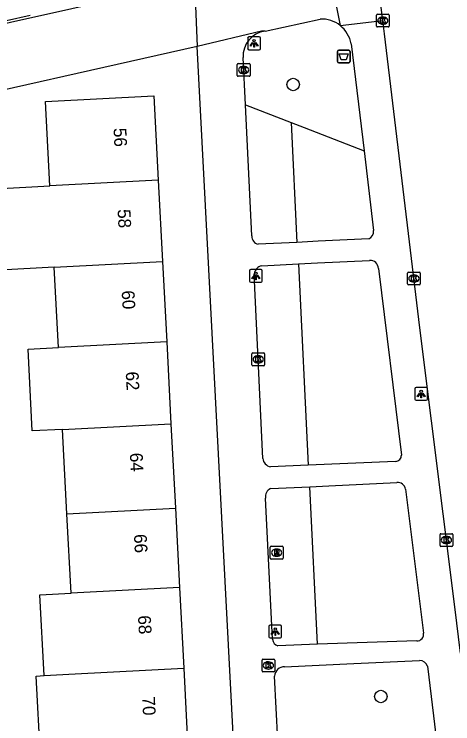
# Model space of a CAD drawing. Extents: x 158087 to 159494, y 382905 to 383981.
# Drawn here: x 158950.2 to 158984.5, y 383506.3 to 383561.9 of the extents above; entities that cross this region are included whole.
import ezdxf

# ---------------------------------------------------------------- set-up
doc = ezdxf.new("R2010")
doc.units = 0
for name, color, linetype in [('IMGEO_Afvalbak', 7, 'Continuous'), ('IMGEO_Boom', 7, 'Continuous'), ('IMGEO_Groenvoorziening', 7, 'Continuous'), ('IMGEO_Kolk', 7, 'Continuous'), ('IMGEO_Lichtpunt', 7, 'Continuous'), ('IMGEO_Muur', 7, 'Continuous'), ('IMGEO_Pand', 7, 'Continuous'), ('IMGEO_Pand_nummerreeks', 7, 'Continuous'), ('IMGEO_Rijbaan_lokaal_open', 7, 'Continuous'), ('IMGEO_Rioolput', 7, 'Continuous'), ('IMGEO_Voetpad_open', 7, 'Continuous')]:
    doc.layers.add(name, color=color, linetype=linetype)

msp = doc.modelspace()

# ---------------------------------------------------------------- linework, layer by layer
at = {"layer": 'IMGEO_Afvalbak'}
for p, q in [((158975.459, 383558.174), (158975.459, 383558.974)), ((158975.459, 383558.974), (158975.459, 383558.174)), ((158975.559, 383559.074), (158976.349, 383559.074)), ((158976.349, 383559.074), (158975.559, 383559.074)), ((158976.449, 383558.974), (158976.449, 383558.174)), ((158976.449, 383558.174), (158976.449, 383558.974)), ((158976.349, 383558.074), (158975.559, 383558.074)), ((158975.559, 383558.074), (158976.349, 383558.074))]:
    msp.add_line(p, q, dxfattribs=at)
msp.add_lwpolyline([(158975.602, 383558.788), (158976.306, 383558.788), (158976.157, 383558.318), (158975.751, 383558.318), (158975.602, 383558.788)], dxfattribs=at)
for centre, start, end in [((158975.559, 383558.974), 90, 180), ((158975.559, 383558.974), 90, 180), ((158976.349, 383558.974), 0, 90), ((158976.349, 383558.974), 360, 90), ((158975.559, 383558.174), 180, 270), ((158975.559, 383558.174), 180, 270), ((158976.349, 383558.174), 270, 0), ((158976.349, 383558.174), 270, 0)]:
    msp.add_arc(centre, 0.1, start, end, dxfattribs=at)
at = {"layer": 'IMGEO_Boom'}
for centre in [(158972.001, 383556.383), (158978.865, 383508.433)]:
    msp.add_circle(centre, 0.489, dxfattribs=at)
at = {"layer": 'IMGEO_Groenvoorziening'}
for points in [[(158968.259, 383554.793), (158971.831, 383553.404)], [(158971.831, 383553.404), (158972.861, 383553.003), (158977.545, 383551.181)], [(158971.831, 383553.404), (158972.292, 383544.012)], [(158972.413, 383542.319), (158973.159, 383526.552)], [(158973.91, 383512.516), (158973.29, 383524.865)]]:
    msp.add_lwpolyline(points, dxfattribs=at)
at = {"layer": 'IMGEO_Kolk'}
for p, q in [((158978.519, 383560.961), (158978.519, 383561.813)), ((158978.594, 383561.887), (158979.446, 383561.887)), ((158979.007, 383561.667), (158979.032, 383561.667)), ((158979.52, 383561.813), (158979.52, 383560.961)), ((158979.03, 383561.107), (158979.005, 383561.107)), ((158979.446, 383560.887), (158978.594, 383560.887)), ((158967.616, 383557.095), (158967.616, 383557.947)), ((158967.691, 383558.021), (158968.543, 383558.021)), ((158968.104, 383557.801), (158968.129, 383557.801)), ((158968.617, 383557.947), (158968.617, 383557.095)), ((158968.127, 383557.241), (158968.102, 383557.241)), ((158968.543, 383557.021), (158967.691, 383557.021)), ((158980.949, 383540.749), (158980.949, 383541.601)), ((158981.024, 383541.675), (158981.876, 383541.675)), ((158981.95, 383541.601), (158981.95, 383540.749)), ((158981.437, 383541.455), (158981.462, 383541.455)), ((158981.876, 383540.675), (158981.024, 383540.675)), ((158981.46, 383540.895), (158981.435, 383540.895)), ((158968.761, 383534.423), (158968.761, 383535.275)), ((158968.836, 383535.349), (158969.688, 383535.349)), ((158969.249, 383535.129), (158969.274, 383535.129)), ((158969.762, 383535.275), (158969.762, 383534.423)), ((158969.688, 383534.349), (158968.836, 383534.349)), ((158969.272, 383534.569), (158969.247, 383534.569)), ((158983.495, 383520.259), (158983.495, 383521.111)), ((158983.57, 383521.185), (158984.422, 383521.185)), ((158983.983, 383520.965), (158984.008, 383520.965)), ((158984.496, 383521.111), (158984.496, 383520.259)), ((158984.006, 383520.405), (158983.981, 383520.405)), ((158984.422, 383520.185), (158983.57, 383520.185)), ((158969.557, 383510.436), (158969.557, 383511.288)), ((158969.632, 383511.362), (158970.484, 383511.362)), ((158970.045, 383511.142), (158970.07, 383511.142)), ((158970.558, 383511.288), (158970.558, 383510.436)), ((158970.484, 383510.362), (158969.632, 383510.362)), ((158970.068, 383510.582), (158970.043, 383510.582))]:
    msp.add_line(p, q, dxfattribs=at)
for points in [[(158978.519, 383560.961), (158978.519, 383561.813)], [(158978.594, 383561.887), (158979.446, 383561.887)], [(158978.84, 383561.587), (158978.963, 383561.587), (158978.963, 383561.436), (158979.093, 383561.587), (158979.257, 383561.587), (158979.111, 383561.436), (158979.264, 383561.187), (158979.112, 383561.187), (158979.027, 383561.351), (158978.963, 383561.284), (158978.963, 383561.187), (158978.84, 383561.187), (158978.84, 383561.587)], [(158979.52, 383561.813), (158979.52, 383560.961)], [(158979.446, 383560.887), (158978.594, 383560.887)], [(158967.616, 383557.095), (158967.616, 383557.947)], [(158967.691, 383558.021), (158968.543, 383558.021)], [(158967.937, 383557.721), (158968.06, 383557.721), (158968.06, 383557.57), (158968.19, 383557.721), (158968.354, 383557.721), (158968.208, 383557.57), (158968.361, 383557.321), (158968.209, 383557.321), (158968.124, 383557.485), (158968.06, 383557.418), (158968.06, 383557.321), (158967.937, 383557.321), (158967.937, 383557.721)], [(158968.617, 383557.947), (158968.617, 383557.095)], [(158968.543, 383557.021), (158967.691, 383557.021)], [(158980.949, 383540.749), (158980.949, 383541.601)], [(158981.024, 383541.675), (158981.876, 383541.675)], [(158981.95, 383541.601), (158981.95, 383540.749)], [(158981.27, 383541.375), (158981.393, 383541.375), (158981.393, 383541.224), (158981.523, 383541.375), (158981.687, 383541.375), (158981.541, 383541.224), (158981.694, 383540.975), (158981.542, 383540.975), (158981.457, 383541.139), (158981.393, 383541.072), (158981.393, 383540.975), (158981.27, 383540.975), (158981.27, 383541.375)], [(158981.876, 383540.675), (158981.024, 383540.675)], [(158968.761, 383534.423), (158968.761, 383535.275)], [(158968.836, 383535.349), (158969.688, 383535.349)], [(158969.082, 383535.049), (158969.205, 383535.049), (158969.205, 383534.898), (158969.335, 383535.049), (158969.499, 383535.049), (158969.353, 383534.898), (158969.506, 383534.649), (158969.354, 383534.649), (158969.269, 383534.813), (158969.205, 383534.746), (158969.205, 383534.649), (158969.082, 383534.649), (158969.082, 383535.049)], [(158969.762, 383535.275), (158969.762, 383534.423)], [(158969.688, 383534.349), (158968.836, 383534.349)], [(158983.495, 383520.259), (158983.495, 383521.111)], [(158983.57, 383521.185), (158984.422, 383521.185)], [(158984.496, 383521.111), (158984.496, 383520.259)], [(158983.816, 383520.885), (158983.939, 383520.885), (158983.939, 383520.734), (158984.069, 383520.885), (158984.233, 383520.885), (158984.087, 383520.734), (158984.24, 383520.485), (158984.088, 383520.485), (158984.003, 383520.649), (158983.939, 383520.582), (158983.939, 383520.485), (158983.816, 383520.485), (158983.816, 383520.885)], [(158984.422, 383520.185), (158983.57, 383520.185)], [(158969.557, 383510.436), (158969.557, 383511.288)], [(158969.632, 383511.362), (158970.484, 383511.362)], [(158969.878, 383511.062), (158970.001, 383511.062), (158970.001, 383510.911), (158970.131, 383511.062), (158970.295, 383511.062), (158970.149, 383510.911), (158970.302, 383510.662), (158970.15, 383510.662), (158970.065, 383510.826), (158970.001, 383510.759), (158970.001, 383510.662), (158969.878, 383510.662), (158969.878, 383511.062)], [(158970.558, 383511.288), (158970.558, 383510.436)], [(158970.484, 383510.362), (158969.632, 383510.362)]]:
    msp.add_lwpolyline(points, dxfattribs=at)
for centre, start, end in [((158978.596, 383561.811), 91.552, 178.448), ((158978.596, 383561.811), 91.552, 178.448), ((158979.444, 383561.811), 1.552, 88.448), ((158979.444, 383561.811), 1.552, 88.448), ((158978.596, 383560.963), 181.552, 268.448), ((158978.596, 383560.963), 181.552, 268.448), ((158979.444, 383560.963), 271.552, 358.448), ((158979.444, 383560.963), 271.552, 358.448), ((158967.693, 383557.945), 91.552, 178.448), ((158967.693, 383557.945), 91.552, 178.448), ((158968.541, 383557.945), 1.552, 88.448), ((158968.541, 383557.945), 1.552, 88.448), ((158967.693, 383557.097), 181.552, 268.448), ((158967.693, 383557.097), 181.552, 268.448), ((158968.541, 383557.097), 271.552, 358.448), ((158968.541, 383557.097), 271.552, 358.448), ((158981.026, 383541.599), 91.552, 178.448), ((158981.026, 383541.599), 91.552, 178.448), ((158981.874, 383541.599), 1.552, 88.448), ((158981.874, 383541.599), 1.552, 88.448), ((158981.026, 383540.751), 181.552, 268.448), ((158981.026, 383540.751), 181.552, 268.448), ((158981.874, 383540.751), 271.552, 358.448), ((158981.874, 383540.751), 271.552, 358.448), ((158968.838, 383535.273), 91.552, 178.448), ((158968.838, 383535.273), 91.552, 178.448), ((158969.686, 383535.273), 1.552, 88.448), ((158969.686, 383535.273), 1.552, 88.448), ((158968.838, 383534.425), 181.552, 268.448), ((158968.838, 383534.425), 181.552, 268.448), ((158969.686, 383534.425), 271.552, 358.448), ((158969.686, 383534.425), 271.552, 358.448), ((158983.572, 383521.109), 91.552, 178.448), ((158983.572, 383521.109), 91.552, 178.448), ((158984.42, 383521.109), 1.552, 88.448), ((158984.42, 383521.109), 1.552, 88.448), ((158983.572, 383520.261), 181.552, 268.448), ((158983.572, 383520.261), 181.552, 268.448), ((158984.42, 383520.261), 271.552, 358.448), ((158984.42, 383520.261), 271.552, 358.448), ((158969.634, 383511.286), 91.552, 178.448), ((158969.634, 383511.286), 91.552, 178.448), ((158970.482, 383511.286), 1.552, 88.448), ((158970.482, 383511.286), 1.552, 88.448), ((158969.634, 383510.438), 181.552, 268.448), ((158969.634, 383510.438), 181.552, 268.448), ((158970.482, 383510.438), 271.552, 358.448), ((158970.482, 383510.438), 271.552, 358.448)]:
    msp.add_arc(centre, 0.0765, start, end, dxfattribs=at)
for centre, major_axis, ratio, start_param, end_param in [((158979.006, 383561.387), (-0.387, 0.002), 0.722429, 4.712389, 7.853982), ((158979.031, 383561.387), (-0.39, 0.002), 0.717154, 1.570796, 4.712389), ((158968.103, 383557.521), (-0.387, 0.002), 0.722429, 4.712389, 7.853982), ((158968.128, 383557.521), (-0.39, 0.002), 0.717154, 1.570796, 4.712389), ((158981.436, 383541.175), (-0.387, 0.002), 0.722429, 4.712389, 7.853982), ((158981.461, 383541.175), (-0.39, 0.002), 0.717154, 1.570796, 4.712389), ((158969.248, 383534.849), (-0.387, 0.002), 0.722429, 4.712389, 7.853982), ((158969.273, 383534.849), (-0.39, 0.002), 0.717154, 1.570796, 4.712389), ((158983.982, 383520.685), (-0.387, 0.002), 0.722429, 4.712389, 7.853982), ((158984.007, 383520.685), (-0.39, 0.002), 0.717154, 1.570796, 4.712389), ((158970.044, 383510.862), (-0.387, 0.002), 0.722429, 4.712389, 7.853982), ((158970.069, 383510.862), (-0.39, 0.002), 0.717154, 1.570796, 4.712389)]:
    msp.add_ellipse(centre, major_axis=major_axis, ratio=ratio, start_param=start_param, end_param=end_param, dxfattribs=at)
at = {"layer": 'IMGEO_Lichtpunt'}
for p, q in [((158968.433, 383560.008), (158968.433, 383559.201)), ((158968.433, 383560.008), (158968.433, 383559.201)), ((158969.335, 383560.103), (158968.527, 383560.103)), ((158969.335, 383560.103), (158968.527, 383560.103)), ((158969.429, 383559.201), (158969.429, 383560.008)), ((158969.429, 383559.201), (158969.429, 383560.008)), ((158968.527, 383559.107), (158969.335, 383559.107)), ((158968.527, 383559.107), (158969.335, 383559.107)), ((158968.582, 383541.789), (158968.582, 383540.982)), ((158968.582, 383541.789), (158968.582, 383540.982)), ((158969.484, 383541.884), (158968.676, 383541.884)), ((158969.484, 383541.884), (158968.676, 383541.884)), ((158969.578, 383540.982), (158969.578, 383541.789)), ((158969.578, 383540.982), (158969.578, 383541.789)), ((158968.676, 383540.888), (158969.484, 383540.888)), ((158968.676, 383540.888), (158969.484, 383540.888)), ((158982.423, 383532.637), (158981.615, 383532.637)), ((158982.423, 383532.637), (158981.615, 383532.637)), ((158981.521, 383532.542), (158981.521, 383531.735)), ((158981.521, 383532.542), (158981.521, 383531.735)), ((158982.517, 383531.735), (158982.517, 383532.542)), ((158982.517, 383531.735), (158982.517, 383532.542)), ((158981.615, 383531.641), (158982.423, 383531.641)), ((158981.615, 383531.641), (158982.423, 383531.641)), ((158970.098, 383513.919), (158970.098, 383513.112)), ((158970.098, 383513.919), (158970.098, 383513.112)), ((158971, 383514.014), (158970.192, 383514.014)), ((158971, 383514.014), (158970.192, 383514.014)), ((158971.094, 383513.112), (158971.094, 383513.919)), ((158971.094, 383513.112), (158971.094, 383513.919)), ((158970.192, 383513.018), (158971, 383513.018)), ((158970.192, 383513.018), (158971, 383513.018))]:
    msp.add_line(p, q, dxfattribs=at)
for points in [[(158968.807, 383559.672), (158968.846, 383559.644), (158968.658, 383559.382), (158968.62, 383559.409), (158968.807, 383559.672)], [(158968.909, 383559.624), (158968.956, 383559.624), (158968.956, 383559.302), (158968.909, 383559.302), (158968.909, 383559.624)], [(158969.019, 383559.644), (158969.057, 383559.671), (158969.244, 383559.409), (158969.205, 383559.381), (158969.019, 383559.644)], [(158968.956, 383541.453), (158968.995, 383541.425), (158968.807, 383541.163), (158968.769, 383541.19), (158968.956, 383541.453)], [(158969.058, 383541.405), (158969.105, 383541.405), (158969.105, 383541.083), (158969.058, 383541.083), (158969.058, 383541.405)], [(158969.168, 383541.425), (158969.206, 383541.452), (158969.393, 383541.19), (158969.354, 383541.162), (158969.168, 383541.425)], [(158981.895, 383532.206), (158981.934, 383532.178), (158981.746, 383531.916), (158981.708, 383531.943), (158981.895, 383532.206)], [(158981.997, 383532.158), (158982.044, 383532.158), (158982.044, 383531.836), (158981.997, 383531.836), (158981.997, 383532.158)], [(158982.107, 383532.178), (158982.145, 383532.205), (158982.332, 383531.943), (158982.293, 383531.915), (158982.107, 383532.178)], [(158970.472, 383513.583), (158970.511, 383513.555), (158970.323, 383513.293), (158970.285, 383513.32), (158970.472, 383513.583)], [(158970.574, 383513.535), (158970.621, 383513.535), (158970.621, 383513.213), (158970.574, 383513.213), (158970.574, 383513.535)], [(158970.684, 383513.555), (158970.722, 383513.582), (158970.909, 383513.32), (158970.87, 383513.292), (158970.684, 383513.555)]]:
    msp.add_lwpolyline(points, dxfattribs=at)
for centre in [(158968.932, 383559.806), (158969.081, 383541.587), (158982.02, 383532.34), (158970.597, 383513.717)]:
    msp.add_circle(centre, 0.0994, dxfattribs=at)
for centre, start, end in [((158968.527, 383560.008), 90, 180), ((158968.527, 383560.008), 90, 180), ((158969.335, 383560.008), 0, 90), ((158969.335, 383560.008), 0, 90), ((158968.527, 383559.201), 180, 270), ((158968.527, 383559.201), 180, 270), ((158969.335, 383559.201), 270, 0), ((158969.335, 383559.201), 270, 360), ((158968.676, 383541.789), 90, 180), ((158968.676, 383541.789), 90, 180), ((158969.484, 383541.789), 0, 90), ((158969.484, 383541.789), 0, 90), ((158968.676, 383540.982), 180, 270), ((158968.676, 383540.982), 180, 270), ((158969.484, 383540.982), 270, 0), ((158969.484, 383540.982), 270, 360), ((158981.615, 383532.542), 90, 180), ((158981.615, 383532.542), 90, 180), ((158982.423, 383532.542), 0, 90), ((158982.423, 383532.542), 0, 90), ((158981.615, 383531.735), 180, 270), ((158981.615, 383531.735), 180, 270), ((158982.423, 383531.735), 270, 0), ((158982.423, 383531.735), 270, 360), ((158970.192, 383513.919), 90, 180), ((158970.192, 383513.919), 90, 180), ((158971, 383513.919), 0, 90), ((158971, 383513.919), 0, 90), ((158970.192, 383513.112), 180, 270), ((158970.192, 383513.112), 180, 270), ((158971, 383513.112), 270, 0), ((158971, 383513.112), 270, 360)]:
    msp.add_arc(centre, 0.0946, start, end, dxfattribs=at)
at = {"layer": 'IMGEO_Muur'}
msp.add_lwpolyline([(158947.679, 383560.966), (158951.4, 383561.803)], dxfattribs=at)
at = {"layer": 'IMGEO_Pand'}
for points in [[(158952.951, 383548.435), (158952.87, 383549.988), (158952.608, 383555.044), (158961.084, 383555.481), (158961.429, 383548.885)], [(158961.429, 383548.885), (158952.951, 383548.435)], [(158961.429, 383548.885), (158961.762, 383542.518)], [(158953.281, 383542.068), (158949.007, 383541.841), (158948.669, 383548.208), (158952.951, 383548.435)], [(158953.281, 383542.068), (158961.762, 383542.518)], [(158953.608, 383535.762), (158953.281, 383542.068)], [(158961.762, 383542.518), (158962.091, 383536.212)], [(158962.091, 383536.212), (158953.608, 383535.762)], [(158962.091, 383536.212), (158962.426, 383529.805)], [(158953.94, 383529.354), (158951.568, 383529.231), (158951.236, 383535.639), (158953.608, 383535.762)], [(158953.94, 383529.354), (158962.426, 383529.805)], [(158962.426, 383529.805), (158962.771, 383523.197)], [(158954.283, 383522.746), (158953.94, 383529.354)], [(158954.283, 383522.746), (158962.771, 383523.197)], [(158962.771, 383523.197), (158963.097, 383516.967)], [(158954.606, 383516.516), (158954.283, 383522.746)], [(158952.5, 383510.064), (158952.164, 383516.386), (158954.606, 383516.516)], [(158963.097, 383516.967), (158954.606, 383516.516)], [(158963.097, 383516.967), (158963.428, 383510.644)], [(158952.5, 383510.064), (158954.934, 383510.193), (158963.428, 383510.644)], [(158963.428, 383510.644), (158963.786, 383503.785)], [(158955.289, 383503.334), (158955.265, 383503.805), (158952.206, 383503.647), (158951.875, 383510.031), (158952.5, 383510.064)]]:
    msp.add_lwpolyline(points, dxfattribs=at)
at = {"layer": 'IMGEO_Rijbaan_lokaal_open'}
for points in [[(158964.263, 383564.478), (158935.418, 383558.013), (158934.612, 383573.241)], [(158979.022, 383561.383), (158978.334, 383566.818), (158978.072, 383568.889), (158977.415, 383571.984)], [(158964.263, 383564.478), (158964.491, 383559.355)], [(158985.093, 383511.823), (158984.654, 383515.442), (158981.914, 383537.315), (158979.151, 383560.361), (158979.022, 383561.383)], [(158964.491, 383559.355), (158941.721, 383554.23), (158937.365, 383553.243)]]:
    msp.add_lwpolyline(points, dxfattribs=at)
at = {"layer": 'IMGEO_Rioolput'}
for p, q in [((158970.201, 383519.273), (158970.201, 383520.125)), ((158970.276, 383520.199), (158971.128, 383520.199)), ((158970.689, 383519.979), (158970.714, 383519.979)), ((158971.202, 383520.125), (158971.202, 383519.273)), ((158970.712, 383519.419), (158970.687, 383519.419)), ((158971.128, 383519.199), (158970.276, 383519.199))]:
    msp.add_line(p, q, dxfattribs=at)
for points in [[(158970.201, 383519.273), (158970.201, 383520.125)], [(158970.276, 383520.199), (158971.128, 383520.199)], [(158970.79, 383519.897), (158970.538, 383519.899), (158970.538, 383519.499)], [(158970.716, 383519.818), (158970.662, 383519.818), (158970.662, 383519.737)], [(158971.202, 383520.125), (158971.202, 383519.273)], [(158970.538, 383519.499), (158970.662, 383519.499), (158970.662, 383519.661), (158970.673, 383519.661)], [(158970.662, 383519.737), (158970.714, 383519.737)], [(158970.72, 383519.632), (158970.791, 383519.499), (158970.931, 383519.499), (158970.866, 383519.625)], [(158971.128, 383519.199), (158970.276, 383519.199)]]:
    msp.add_lwpolyline(points, dxfattribs=at)
for centre, radius, start, end in [((158970.278, 383520.123), 0.0765, 91.552, 178.448), ((158970.278, 383520.123), 0.0765, 91.552, 178.448), ((158970.722, 383519.722), 0.0964, 77.0061, 93.1865), ((158970.736, 383519.779), 0.0378, 276.6634, 79.6772), ((158970.789, 383519.787), 0.109, 350.3612, 89.416), ((158971.126, 383520.123), 0.0765, 1.552, 88.448), ((158971.126, 383520.123), 0.0765, 1.552, 88.448), ((158970.278, 383519.275), 0.0765, 181.552, 268.448), ((158970.278, 383519.275), 0.0765, 181.552, 268.448), ((158970.672, 383519.608), 0.0533, 26.0293, 88.6989), ((158970.698, 383519.926), 0.19, 274.7715, 282.9687), ((158970.787, 383519.787), 0.112, 277.5842, 350.9817), ((158970.771, 383519.572), 0.108, 29.5134, 73.7905), ((158971.126, 383519.275), 0.0765, 271.552, 358.448), ((158971.126, 383519.275), 0.0765, 271.552, 358.448)]:
    msp.add_arc(centre, radius, start, end, dxfattribs=at)
for centre, major_axis, ratio, start_param, end_param in [((158970.688, 383519.699), (-0.387, 0.002), 0.722429, 4.712389, 7.853982), ((158970.713, 383519.699), (-0.39, 0.002), 0.717154, 1.570796, 4.712389)]:
    msp.add_ellipse(centre, major_axis=major_axis, ratio=ratio, start_param=start_param, end_param=end_param, dxfattribs=at)
at = {"layer": 'IMGEO_Voetpad_open'}
for points in [[(158974.237, 383568.221), (158975.683, 383560.995)], [(158969.791, 383560.564), (158974.107, 383561.51)], [(158975.683, 383560.995), (158979.022, 383561.383)], [(158969.791, 383560.564), (158969.516, 383560.553), (158964.491, 383559.355)], [(158971.005, 383433.899), (158967.573, 383500), (158964.491, 383559.355)], [(158976.533, 383559.572), (158977.545, 383551.181)], [(158968.259, 383554.793), (158968.078, 383558.484)], [(158968.763, 383544.51), (158968.259, 383554.793)], [(158977.545, 383551.181), (158978.299, 383544.935)], [(158977.915, 383544.298), (158973.956, 383544.097), (158972.292, 383544.012)], [(158972.292, 383544.012), (158969.249, 383543.857)], [(158972.413, 383542.319), (158973.911, 383542.394), (158977.986, 383542.597)], [(158969.53, 383542.176), (158972.413, 383542.319)], [(158969.63, 383527.089), (158968.946, 383541.549)], [(158978.671, 383541.973), (158980.469, 383527.348)], [(158973.159, 383526.552), (158970.226, 383526.423)], [(158980.015, 383526.852), (158973.159, 383526.552)], [(158970.225, 383524.716), (158973.29, 383524.865)], [(158973.29, 383524.865), (158974.789, 383524.938), (158980.12, 383525.197)], [(158980.787, 383524.672), (158982.191, 383513.399)], [(158970.387, 383512.911), (158969.831, 383523.968)], [(158981.682, 383512.784), (158973.91, 383512.516)], [(158973.91, 383512.516), (158970.799, 383512.408)], [(158971.323, 383510.753), (158976.752, 383511.008), (158981.878, 383511.249)], [(158982.506, 383510.795), (158983.831, 383500), (158986.387, 383479.287)], [(158972.189, 383478.364), (158971.061, 383500), (158970.538, 383510.028)]]:
    msp.add_lwpolyline(points, dxfattribs=at)
for centre, radius, start, end in [((158974.207, 383559.147), 2.365, 51.3849, 92.4228), ((158974.207, 383559.148), 2.365, 10.3363, 51.366), ((158970.065, 383558.593), 1.99, 97.9223, 183.1308), ((158977.701, 383544.861), 0.602, 290.7838, 7.0509), ((158969.378, 383544.46), 0.617, 175.3801, 257.9374), ((158978.014, 383541.94), 0.658, 2.9082, 92.4279), ((158969.702, 383541.431), 0.765, 102.9684, 171.0988), ((158970.342, 383527.126), 0.713, 183.0011, 260.6493), ((158979.995, 383527.326), 0.474, 272.3837, 2.6792), ((158980.19, 383524.599), 0.602, 6.9424, 96.6445), ((158970.509, 383524.089), 0.689, 114.3706, 190.0745), ((158981.699, 383513.288), 0.504, 268.044, 12.7308), ((158970.902, 383512.913), 0.515, 180.2221, 258.4187), ((158981.901, 383510.619), 0.63, 16.1863, 92.0851), ((158971.293, 383509.998), 0.755, 87.692, 177.7571)]:
    msp.add_arc(centre, radius, start, end, dxfattribs=at)

# ---------------------------------------------------------------- texts
at = {"layer": 'IMGEO_Pand_nummerreeks'}
for s, rotation, p in [('56', 272.8747, (158957.926, 383552.959)), ('58', 272.8747, (158958.246, 383546.591)), ('60', 272.8747, (158958.566, 383540.226)), ('62', 272.8747, (158958.885, 383533.867)), ('64', 272.8747, (158959.205, 383527.499)), ('66', 272.8747, (158959.525, 383521.134)), ('68', 272.876, (158959.844, 383514.766)), ('70', 272.876, (158960.164, 383508.402))]:
    msp.add_text(s, height=1, rotation=rotation, dxfattribs=at).set_placement(p)

doc.saveas('drawing.dxf')
